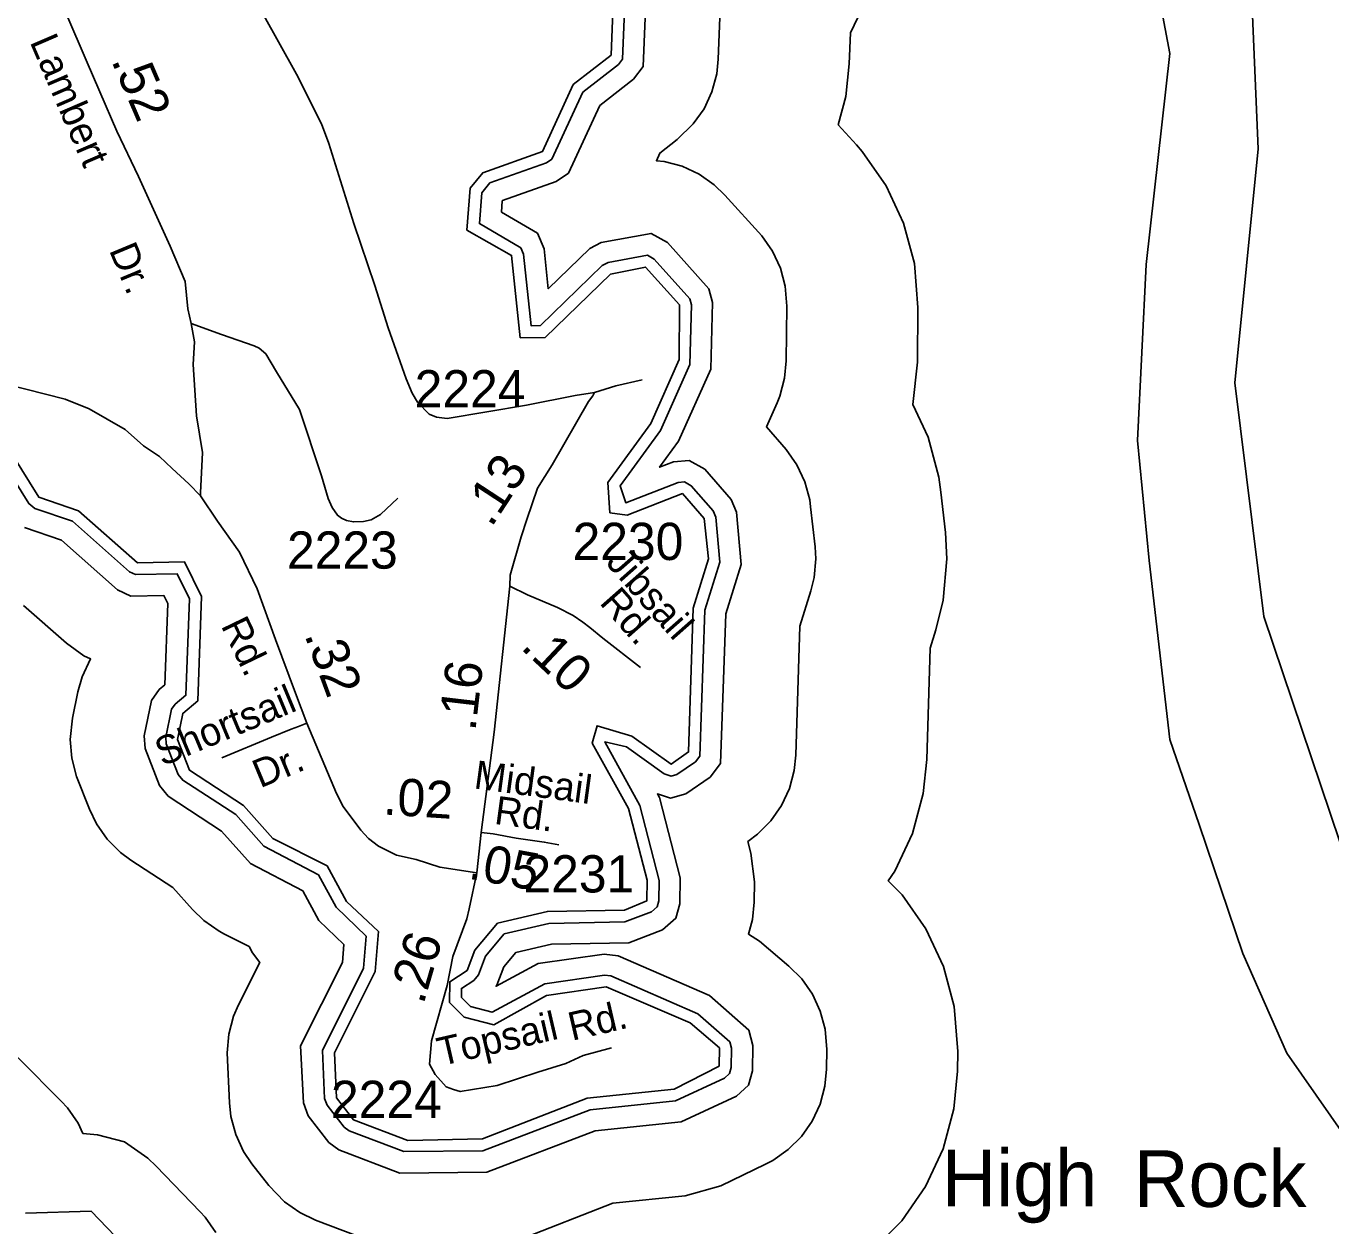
# Model space of a CAD drawing. Extents: x 1473865 to 1648260, y 639067 to 773536.
# Drawn here: x 1608123 to 1612503, y 694968 to 698995 of the extents above; entities that cross this region are included whole.
import ezdxf

# ---------------------------------------------------------------- set-up
doc = ezdxf.new("R2010")
doc.units = 0
for name, color, linetype in [('Exist Boundary Political CountyLine', 7, 'Continuous'), ('Exist Hydrographic Buffer Line', 7, 'Continuous'), ('Exist Hydrographic Creek Double Shore', 7, 'Continuous'), ('Exist Hydrographic Lake Shore', 7, 'Continuous'), ('Exist Hydrographic Lake Shore Label', 7, 'Continuous'), ('Exist Hydrographic River Shore', 7, 'Continuous'), ('Exist Road Non-System Type 51', 7, 'Continuous'), ('Exist Road Non-System Type 51 Label', 7, 'Continuous'), ('Exist Road Secondary Mileage Hundredths English Label', 7, 'Continuous'), ('Exist Road Secondary Type 51 Attributed', 7, 'Continuous'), ('Exist Road Secondary Type 51 Label', 7, 'Continuous'), ('Exist Road Secondary Type 51 Number Label', 7, 'Continuous')]:
    doc.layers.add(name, color=color, linetype=linetype)

msp = doc.modelspace()

# ---------------------------------------------------------------- linework, layer by layer
at = {"layer": 'Exist Boundary Political CountyLine'}
msp.add_lwpolyline([(1611028.2, 700625.2), (1611411.8, 700211.9), (1611726.4, 699779), (1611864.1, 699424.8), (1611962.4, 698903.3), (1611883.8, 698194.8), (1611854.3, 697604.4), (1611893.6, 697201), (1611962.4, 696600.8), (1612060.8, 696315.5), (1612208.3, 695882.5), (1612355.8, 695548), (1612650.8, 695124.9)], dxfattribs=at)
at = {"layer": 'Exist Hydrographic Buffer Line'}
for points in [[(1610085.9, 695806.7), (1610064.4, 695809.5), (1609864.4, 695780.7), (1609687.7, 695685.7), (1609614.7, 695704), (1609584.4, 695734.5), (1609584.8, 695765.2), (1609625.9, 695791.8), (1609641.5, 695811.1), (1609665.2, 695873.2), (1609728.3, 695948.2), (1609878.2, 695983.4), (1610132.9, 695988), (1610222.5, 696022.4), (1610241.8, 696039.3), (1610247.1, 696058.7), (1610248.2, 696127.6), (1610183.9, 696379.2), (1610066.2, 696593), (1610138.3, 696575.4), (1610264.9, 696484.7), (1610288.2, 696477.2), (1610308.2, 696482.6), (1610370.2, 696526), (1610384.8, 696545), (1610402, 697034.2), (1610452.3, 697195.3), (1610439, 697346.5), (1610429.9, 697367.8), (1610356.3, 697452), (1610333.2, 697465), (1610312.6, 697463.2), (1610136.3, 697394.9), (1610117, 697451.7), (1610252.5, 697637.3), (1610351.8, 697859.4), (1610357.2, 698058.9), (1610351.8, 698079.4), (1610231.9, 698213.2), (1610209.2, 698225.8), (1610077.2, 698201.7), (1610057.4, 698191.2), (1609849.7, 697990), (1609818.2, 697989.4), (1609793, 698229.2), (1609783.8, 698250.7), (1609645.1, 698332.3), (1609653.1, 698435.5), (1609680.2, 698468.7), (1609870.6, 698536.4), (1609887.8, 698548.4), (1609992.5, 698773), (1610111.8, 698866.3), (1610124.8, 698884), (1610138.7, 699209.8)], [(1610110.7, 695874.3), (1610064, 695880.5), (1609842.1, 695848.5), (1609700.7, 695772.5), (1609703.3, 695775.7), (1609726.7, 695837), (1609767.1, 695885.1), (1609886.9, 695913.3), (1610146.6, 695917.9), (1610259.5, 695961.3), (1610304, 696000.4), (1610317.3, 696048.7), (1610318.6, 696136), (1610249.8, 696405.3), (1610242.8, 696417.9), (1610286.4, 696403.9), (1610338.4, 696417.9), (1610419.3, 696474.6), (1610454.3, 696520), (1610471.9, 697022.3), (1610523.6, 697187.6), (1610508, 697363.9), (1610490.1, 697405.7), (1610401.4, 697507.3), (1610348.7, 697537), (1610296.4, 697532.3), (1610249.7, 697514.2), (1610313.6, 697601.8), (1610421.7, 697843.5), (1610427.7, 698067), (1610415.6, 698113.6), (1610276.3, 698269), (1610221.3, 698299.4), (1610053.9, 698268.9), (1610015.7, 698248.7), (1609875.8, 698113.2), (1609861.8, 698247), (1609839.5, 698299.6), (1609718.6, 698370.7), (1609721.5, 698408.1), (1609722.3, 698409.1), (1609903, 698473.3), (1609943.5, 698501.6), (1610049.1, 698728), (1610162.8, 698816.9), (1610194.2, 698859.7), (1610208.1, 699187.4)], [(1610546.2, 696258.6), (1610578.5, 696283), (1610622.9, 696327.3), (1610658.9, 696378.7), (1610685.4, 696435.6), (1610701.6, 696496.2), (1610707.1, 696547.5), (1610720.4, 696980.4), (1610757.8, 697099.8), (1610768.7, 697144.7), (1610774.2, 697207.2), (1610772, 697247), (1610756.9, 697381.9), (1610753.7, 697404.6), (1610737.4, 697465.2), (1610711, 697522.1), (1610675, 697573.4), (1610608.9, 697649.4), (1610644.4, 697730), (1610653.5, 697752.5), (1610669.7, 697813.1), (1610675.2, 697871.6), (1610677.2, 698055.4), (1610671.7, 698121.9), (1610655.5, 698182.5), (1610629, 698239.4), (1610593, 698290.7), (1610469.1, 698428), (1610433.5, 698462.1), (1610382.2, 698498.2), (1610325.4, 698524.7), (1610264.7, 698540.9), (1610239, 698543.1), (1610250.8, 698568.7), (1610308.9, 698614.1), (1610363, 698666.4), (1610399, 698717.7), (1610425.4, 698774.6), (1610441.7, 698835.2), (1610447, 698884.4), (1610455.2, 699108.9)], [(1610964.4, 694886.9), (1611063.1, 694985.4), (1611143, 695099.6), (1611202, 695226.1), (1611238.1, 695360.7), (1611250.1, 695487.5), (1611251.1, 695553.1), (1611239.1, 695704.2), (1611202.9, 695838.9), (1611144, 695965.3), (1611064.1, 696079.5), (1611017.4, 696126.4), (1611040.1, 696158.7), (1611098.9, 696285.1), (1611135, 696419.7), (1611146.8, 696533.8), (1611158.4, 696906.6), (1611177.7, 696968.4), (1611202.1, 697068.3), (1611214.2, 697207.2), (1611209.4, 697295.7), (1611194.3, 697430.5), (1611187.1, 697481), (1611150.9, 697615.7), (1611100, 697725.1), (1611115.2, 697866.9), (1611117.2, 698050.7), (1611105.1, 698198.3), (1611069, 698333), (1611010, 698459.3), (1610930.1, 698573.6), (1610910.4, 698596.1), (1610849.5, 698663.4), (1610875.1, 698758.8), (1610886.7, 698868.1), (1610890.5, 698972.2), (1610952.9, 699104.3)], [(1608055, 697516.3), (1608132.1, 697392.4), (1608152.5, 697376), (1608278.6, 697332.9), (1608470.7, 697163.4), (1608490.2, 697154.1), (1608630.5, 697156.3), (1608671.8, 697072.3), (1608659.9, 696749.2), (1608623.5, 696718.9), (1608611.6, 696701.9), (1608592, 696608), (1608593.5, 696586.3), (1608633.9, 696482.8), (1608649.3, 696463.9), (1608826.8, 696348.3), (1608921.3, 696241.9), (1609105, 696146.1), (1609164.1, 696037.6), (1609264.6, 695940.1), (1609255.9, 695832.7), (1609117.7, 695557.1)], [(1608117.3, 697312), (1608241.8, 697269.4), (1608430.5, 697102.9), (1608474.3, 697081.9), (1608586.1, 697083.6), (1608599.3, 697056.8), (1608589.2, 696784), (1608570.2, 696768.2), (1608544.2, 696731.1), (1608519.5, 696612.9), (1608522.5, 696570.3), (1608571, 696446.2), (1608600.5, 696409.8), (1608779.4, 696293.2), (1608876.3, 696184.3), (1609052.3, 696092.5), (1609106.1, 695993.5), (1609190.2, 695912.1), (1609185.3, 695852.4), (1609044.9, 695572.6)], [(1608114.9, 697050.6), (1608259.1, 696923.5), (1608317.2, 696881.7), (1608339.5, 696871.2), (1608310.9, 696811.3), (1608296.4, 696760.2), (1608278.4, 696671.9), (1608271.2, 696600), (1608276.7, 696537.4), (1608292.9, 696476.8), (1608335.8, 696366.6), (1608359.4, 696317.4), (1608395.4, 696266), (1608439.8, 696221.6), (1608474.7, 696195.8), (1608616.2, 696103.6), (1608682.1, 696029.4), (1608719.8, 695992.8), (1608771.2, 695956.8), (1608789, 695947.1), (1608871.7, 695905.4), (1608882.9, 695884.7), (1608907.7, 695852.4), (1608836.4, 695710.2), (1608819.9, 695671.8), (1608803.7, 695611.3)], [(1609778.3, 694921.4), (1610092.6, 695044), (1610336.1, 695069.1), (1610454.9, 695102.7), (1610605.9, 695175.1), (1610630.2, 695187.9), (1610681.6, 695223.9), (1610725.9, 695268.3), (1610761.9, 695319.7), (1610788.4, 695376.5), (1610804.7, 695437.2), (1610810.2, 695494.2), (1610811.1, 695559.8), (1610805.7, 695627.8), (1610789.4, 695688.4), (1610763, 695745.3), (1610727, 695796.7), (1610684.2, 695839.7), (1610585.2, 695923.8), (1610548.3, 695946.6), (1610561.7, 695996.8), (1610567.1, 696054.1), (1610568.2, 696122.9), (1610556.5, 696219.2), (1610546.2, 696258.6)], [(1609044.9, 695572.6), (1609053.9, 695381.4), (1609069.8, 695337.8), (1609139.9, 695247.6), (1609173.4, 695223), (1609378.2, 695145.4), (1609669.5, 695147.9), (1610033.5, 695287.2), (1610322.7, 695317.1), (1610507.9, 695403.1), (1610548.7, 695440.7), (1610561.9, 695488.8), (1610563.2, 695573.2), (1610549.9, 695624.8), (1610417.1, 695741.4), (1610110.7, 695874.3)], [(1608453.8, 695249.6), (1608362.6, 695274), (1608313.9, 695278.3), (1608297.9, 695312.6), (1608261.9, 695364), (1608241.2, 695386.6), (1608101.3, 695527.2), (1608077.5, 695549.1), (1608026.1, 695585.1), (1607969.3, 695611.6), (1607909, 695627.8), (1607877.9, 695701.9), (1607841.9, 695753.3), (1607797.5, 695797.6), (1607746.1, 695833.6)], [(1609117.7, 695557.1), (1609125.2, 695395.7), (1609133.5, 695373), (1609190.5, 695299.7), (1609208, 695286.8), (1609391.1, 695217.5), (1609655.9, 695219.7), (1610016.7, 695357.8), (1610303.3, 695387.4), (1610467.4, 695463.6), (1610484.8, 695479.7), (1610490.1, 695499), (1610491.2, 695564.7), (1610485.8, 695585.3), (1610378.1, 695679.8), (1610085.9, 695806.7)], [(1608803.7, 695611.3), (1608798.1, 695548.7), (1608805.5, 695380.9), (1608810.7, 695335.1), (1608826.9, 695274.5), (1608853.4, 695217.6), (1608880.9, 695176.7), (1608937.9, 695103.3), (1608990.8, 695048.5), (1609042.2, 695012.5), (1609094.7, 694987.5), (1609277.7, 694918.2)], [(1608759.9, 694945.5), (1608723.9, 694996.9), (1608707.8, 695014.9), (1608559.8, 695168.9), (1608531.5, 695195.3), (1608453.8, 695249.6)], [(1608341.1, 695017.4), (1608121.5, 695010.1)], [(1608528.4, 694822.4), (1608341.1, 695017.4)]]:
    msp.add_lwpolyline(points, dxfattribs=at)
at = {"layer": 'Exist Hydrographic Creek Double Shore'}
msp.add_lwpolyline([(1608077.2, 697556.5), (1608166.2, 697413.5), (1608299.2, 697368.1), (1608497.1, 697193.4), (1608655.2, 697196.8), (1608712.1, 697080.8), (1608699.2, 696729.9), (1608649.2, 696688.2), (1608631.1, 696600), (1608671.2, 696497.4), (1608853.2, 696378.8), (1608951.2, 696268.5), (1609134.1, 696176.2), (1609199.1, 696056.7), (1609306.2, 695956), (1609295.2, 695821.7), (1609158.1, 695548.7)], dxfattribs=at)
at = {"layer": 'Exist Hydrographic Lake Shore'}
for points in [[(1610450.2, 695504.3), (1610451.2, 695565.3), (1610352.1, 695649.3), (1610070.2, 695769.9), (1609870.2, 695741.2), (1609693.2, 695643), (1609594.2, 695668), (1609544.1, 695718.2), (1609545.2, 695787.1), (1609604.2, 695825.3), (1609630.1, 695893.8), (1609706.2, 695984), (1609873.1, 696023.4), (1610132.2, 696028), (1610207.2, 696059.3), (1610208.2, 696128.2), (1610145.1, 696369.1), (1610023.2, 696588.2), (1610040.1, 696646.9), (1610156.2, 696611.8), (1610288.2, 696517.2), (1610347.2, 696558.7), (1610362.2, 697040.9), (1610414.2, 697207.2), (1610399.2, 697342.1), (1610326.2, 697425.7), (1610141.2, 697353.9), (1610083.2, 697361.6), (1610076.2, 697463.5), (1610220.2, 697660.9), (1610315.2, 697875.6), (1610317.2, 698059.3), (1610202.2, 698186.4), (1610085.2, 698162.5), (1609866.2, 697950.3), (1609782.2, 697948.7), (1609753.2, 698225.1), (1609603.2, 698310.1), (1609614.3, 698451), (1609656.2, 698502.6), (1609857.2, 698574.1), (1609960.2, 698798.5), (1610087.2, 698897.7), (1610099.2, 699222.4)], [(1609158.1, 695548.7), (1609165.2, 695397.6), (1609222.2, 695324.2), (1609405.2, 695254.9), (1609655.2, 695259.7), (1610007.1, 695397), (1610299.1, 695427.2), (1610450.2, 695504.3)]]:
    msp.add_lwpolyline(points, dxfattribs=at)
at = {"layer": 'Exist Hydrographic River Shore'}
msp.add_lwpolyline([(1604163.5, 709803), (1604085, 708742.9), (1604302, 706756.4), (1604557, 705971.1), (1605223.9, 704832.5), (1606185, 703674.2), (1607636.4, 703085.3), (1608813.2, 702771.2), (1609715.4, 702280.4), (1610637.3, 701514.8), (1611323.8, 700768.8), (1612220, 699506), (1612259.2, 698583.4), (1612180.8, 697798.1), (1612278.8, 697012.8), (1612788.8, 695501.2)], dxfattribs=at)
at = {"layer": 'Exist Road Non-System Type 51'}
for points in [[(1610031, 697765), (1609966.8, 697755.4), (1609803, 697722.4), (1609536.5, 697678.3), (1609500.6, 697682.5), (1609476.6, 697692.8), (1609436.8, 697733), (1609419, 697763.2), (1609399.4, 697811.2), (1609338.6, 697981.7), (1609293.6, 698123.9), (1609223, 698332.4), (1609139, 698601), (1609115.4, 698667.1), (1609030.5, 698833.7), (1608916, 699040.5), (1608892.3, 699086.6), (1608862.7, 699154.9), (1608847.3, 699213), (1608836, 699336.9)], [(1608677, 697997.1), (1608779, 697959.7), (1608889.2, 697921.7), (1608905.2, 697913.7), (1608927.5, 697895), (1608963.8, 697834.4), (1609040.7, 697707.8), (1609115, 697485.4), (1609136.9, 697409.3), (1609151.1, 697379), (1609168.2, 697353), (1609182.2, 697342.9), (1609198.5, 697335.6), (1609222, 697330.7), (1609256, 697332.4), (1609282.1, 697338.1), (1609312.9, 697356.1), (1609370.9, 697410.8)], [(1610191.5, 697807.6), (1610103.4, 697788.1), (1610031, 697765)], [(1610031, 697765), (1610026, 697753.7), (1610010.8, 697735.1)], [(1609065.7, 696654.8), (1609037.2, 696644.1), (1609013.2, 696634.6), (1608947.2, 696608.3), (1608779.8, 696538.7)]]:
    msp.add_lwpolyline(points, dxfattribs=at)
at = {"layer": 'Exist Road Secondary Type 51 Attributed'}
msp.add_line((1609650.9, 696287.8), (1609636.6, 696152.8), dxfattribs=at)
for points in [[(1607857.2, 699968.2), (1607879.8, 699906.6), (1608012.2, 699605.8), (1608325.2, 698881), (1608370.8, 698774.3), (1608427.8, 698642.1), (1608500.6, 698490.1), (1608606.4, 698256.8), (1608656.8, 698137.6), (1608665.9, 698045.6), (1608677, 697997.1), (1608688.1, 697935.4), (1608684.1, 697858.6), (1608694.9, 697686.7), (1608715.3, 697563.9), (1608708.8, 697428.9), (1608708.7, 697418.3)], [(1608708.7, 697418.3), (1608669.2, 697458.9), (1608613.1, 697509.9), (1608571.3, 697550.3), (1608517.6, 697586.5), (1608455.9, 697640.5), (1608334.4, 697710.5), (1608254.6, 697742.9), (1607787, 697861.3)], [(1610010.8, 697735.1), (1609889, 697521.9), (1609840, 697444), (1609804.5, 697339.1), (1609784.7, 697280.3), (1609747.9, 697152.6), (1609747, 697114.7)], [(1609636.6, 696152.8), (1609511.8, 696171.7), (1609432.1, 696197.3), (1609366.2, 696211.9), (1609306.4, 696242.3), (1609272.5, 696268.4), (1609246.9, 696296.7), (1609187.2, 696375.2), (1609165.7, 696419.2), (1609065.7, 696654.8), (1609027.6, 696756.2), (1608959.9, 696935.6), (1608899, 697106.7), (1608839.8, 697229.1), (1608765.3, 697333.8), (1608708.7, 697418.3)], [(1609747, 697114.7), (1609694.9, 696624.6), (1609650.9, 696287.8)], [(1609747, 697114.7), (1609806.2, 697085.9), (1609907.6, 697043.6), (1609960.1, 697016.5), (1609992.2, 696994.5), (1610015.9, 696975.9), (1610059.8, 696940.4), (1610185.3, 696842.3)], [(1609650.9, 696287.8), (1609690.8, 696283.6), (1609768.7, 696269), (1609862.5, 696256.3), (1609911.6, 696247.4)], [(1609636.6, 696152.8), (1609611.1, 696032), (1609602.8, 695998.2), (1609555.8, 695872.5), (1609537.2, 695774.6), (1609483.6, 695589.5), (1609477.6, 695510.7), (1609496.7, 695475.8), (1609533.6, 695434.4), (1609557.6, 695426.1), (1609580.9, 695418.7), (1609704.3, 695439.6), (1609840.9, 695484.3), (1609935.5, 695513.3), (1609993.3, 695539.5), (1610087.9, 695565.8)]]:
    msp.add_lwpolyline(points, dxfattribs=at)

# ---------------------------------------------------------------- texts
at = {"layer": 'Exist Hydrographic Lake Shore Label'}
for s, p in [('High', (1611196.7, 695033.9)), ('Rock', (1611842.2, 695031.6))]:
    msp.add_text(s, height=190, dxfattribs=at).set_placement(p)
at = {"layer": 'Exist Road Non-System Type 51 Label'}
for s, p in [('Shortsail', (1608580.9, 696509.4)), ('Dr.', (1608908.9, 696436.2))]:
    msp.add_text(s, height=95, rotation=22.5716, dxfattribs=at).set_placement(p)
at = {"layer": 'Exist Road Secondary Mileage Hundredths English Label'}
for s, rotation, p in [('.52', 293.3042, (1608407.9, 698879.6)), ('.13', 56.8348, (1609684.9, 697309.2)), ('.32', 290.3119, (1609056.6, 696951.9)), ('.10', 316.8041, (1609780.3, 696907.2)), ('.16', 83.336, (1609631.2, 696626.4)), ('.02', 356.3321, (1609320.2, 696349)), ('.05', 349.7465, (1609604.6, 696133.8)), ('.26', 73.7161, (1609456.9, 695708.1))]:
    msp.add_text(s, height=125, rotation=rotation, dxfattribs=at).set_placement(p)
at = {"layer": 'Exist Road Secondary Type 51 Label'}
for s, rotation, p in [('Lambert', 293.3042, (1608134.3, 698942.5)), ('Dr.', 292.6037, (1608400.6, 698243.3)), ('Jibsail', 311.4521, (1610066.3, 697192.4)), ('Rd.', 311.4521, (1610045.1, 697058.1)), ('Rd.', 295.7824, (1608775.9, 696982.8)), ('Midsail', 352.2862, (1609623.5, 696436.8)), ('Rd.', 352.2862, (1609692.1, 696317.5)), ('Rd.', 13.0588, (1609955.6, 695588.9)), ('Topsail', 13.0588, (1609515.8, 695504.1))]:
    msp.add_text(s, height=95, rotation=rotation, dxfattribs=at).set_placement(p)
at = {"layer": 'Exist Road Secondary Type 51 Number Label'}
for s, p in [('2224', (1609427.6, 697715.3)), ('2223', (1608999, 697173.9)), ('2230', (1609957.8, 697202.9)), ('2231', (1609792.8, 696087.1)), ('2224', (1609146.7, 695330.2))]:
    msp.add_text(s, height=125, dxfattribs=at).set_placement(p)

doc.saveas('drawing.dxf')
